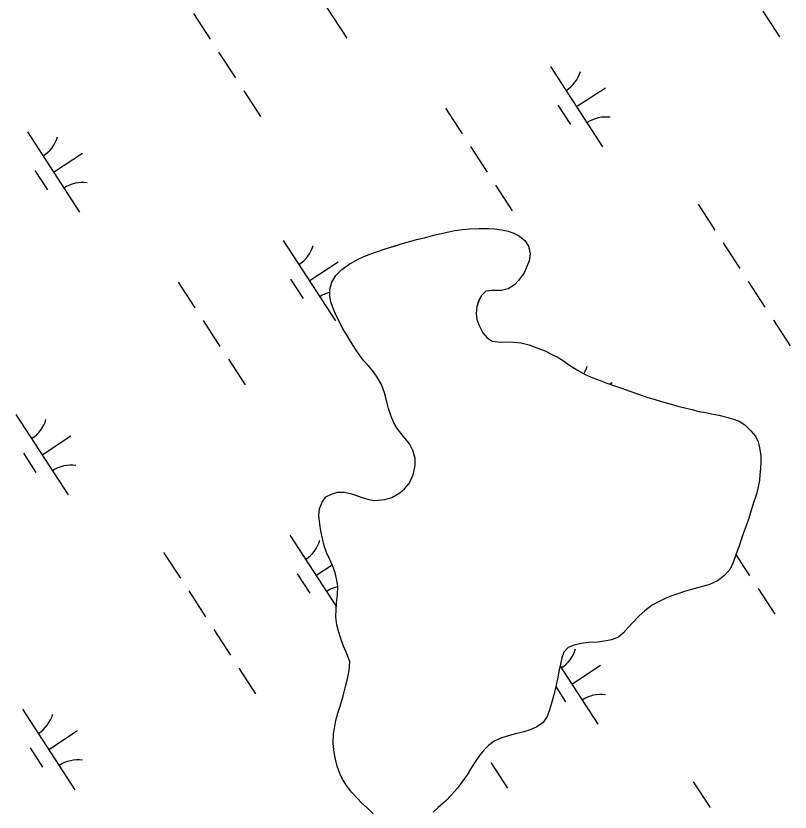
# Model space of a CAD drawing. Extents: x 3953924 to 3974542, y 193747 to 216192.
# Drawn here: x 3963988 to 3964391.9, y 208531.8 to 208946.9 of the extents above; entities that cross this region are included whole.
import ezdxf

# ---------------------------------------------------------------- set-up
doc = ezdxf.new("R2010")
doc.units = 0
doc.layers.add('V-TOPO-SHOR', color=7, linetype='Continuous')
doc.layers.add('V-WETL-SWMP', color=7, linetype='Continuous')

msp = doc.modelspace()

# ---------------------------------------------------------------- linework, layer by layer
at = {"layer": 'V-TOPO-SHOR'}
for points in [[(3964158.05, 208814.65), (3964161.76, 208817.34), (3964166.21, 208820.02), (3964169.18, 208821.36), (3964173.12, 208822.82), (3964177.2, 208824.28), (3964180.65, 208825.49), (3964185.46, 208826.95), (3964190.27, 208828.4), (3964193.97, 208829.49), (3964196.93, 208830.34), (3964201.13, 208831.3), (3964205.81, 208832.64), (3964209.88, 208833.48), (3964213.83, 208834.32), (3964217.04, 208835.04), (3964220.98, 208835.51), (3964224.68, 208835.86), (3964229.73, 208836.09), (3964234.53, 208836.18), (3964237.61, 208835.92), (3964241.3, 208835.41), (3964244.87, 208834.65), (3964247.82, 208833.65), (3964250.77, 208832.04), (3964253.47, 208829.81), (3964255.42, 208826.84), (3964256.27, 208822.9), (3964255.76, 208819.33), (3964254.63, 208816.37), (3964253.14, 208812.93), (3964250.28, 208809.01), (3964248.06, 208806.8), (3964244.84, 208804.72), (3964241.27, 208803.76), (3964236.34, 208803.78), (3964233.14, 208803.43), (3964230.91, 208801.1), (3964229.42, 208798.4), (3964228.41, 208795.32), (3964228.15, 208791.87), (3964228.38, 208788.79), (3964229.47, 208785.83), (3964231.67, 208781.63), (3964233.87, 208779.03), (3964236.45, 208777.42), (3964241.01, 208776.9), (3964244.09, 208777.01), (3964247.78, 208776.87), (3964251.48, 208776.48), (3964255.78, 208775.48), (3964259.71, 208773.98), (3964264.39, 208772.23), (3964267.58, 208770.49), (3964270.41, 208769.24), (3964273.72, 208767.13), (3964276.79, 208764.9), (3964280.96, 208762.17), (3964285.02, 208760.05), (3964288.95, 208758.31), (3964292.89, 208756.81), (3964296.33, 208755.44), (3964300.75, 208753.94), (3964303.95, 208752.94), (3964308.25, 208751.31), (3964312.81, 208749.69), (3964317.6, 208748.06), (3964321.54, 208746.93), (3964324.73, 208745.93), (3964328.67, 208744.8), (3964333.34, 208743.55), (3964337.65, 208742.42), (3964340.72, 208741.66), (3964344.17, 208740.66), (3964347.86, 208740.15), (3964350.94, 208739.52), (3964354.75, 208738.76), (3964358.69, 208737.76), (3964361.76, 208736.88), (3964365.33, 208735.63), (3964368.27, 208733.76), (3964371.46, 208730.55), (3964373.79, 208727.82), (3964375.25, 208724.86), (3964375.98, 208721.78), (3964376.57, 208717.71), (3964376.68, 208714.01), (3964376.41, 208710.93), (3964376.15, 208707.73), (3964375.89, 208704.66), (3964375.01, 208700.6), (3964374.37, 208697.64), (3964372.88, 208693.09), (3964371.75, 208689.77), (3964370.37, 208685.1), (3964369.12, 208681.53), (3964367.62, 208677.35), (3964366.62, 208674.4), (3964365.37, 208670.71), (3964363.62, 208666.04), (3964362.12, 208661.98)], [(3964174.36, 208531.01), (3964171.17, 208533.99), (3964168.35, 208536.71), (3964166.02, 208539.06), (3964163.08, 208542.15), (3964160.39, 208545.62), (3964158.31, 208548.96), (3964156.97, 208551.92), (3964155.64, 208555.74), (3964154.79, 208559.44), (3964153.95, 208562.9), (3964153.48, 208567.58), (3964153.75, 208572.63), (3964154.38, 208576.44), (3964154.89, 208579.52), (3964155.9, 208583.33), (3964157.02, 208586.53), (3964158.27, 208590.47), (3964159.15, 208593.91), (3964160.16, 208598.09), (3964160.92, 208601.29), (3964161.8, 208605.6), (3964162.19, 208610.4), (3964160.25, 208615.21), (3964158.91, 208618.42), (3964157.45, 208622.37), (3964156.24, 208626.2), (3964155.39, 208629.4), (3964154.92, 208633.6), (3964155.06, 208637.41), (3964155.33, 208640.86), (3964155.72, 208645.05), (3964155.87, 208649.48), (3964155.51, 208652.68), (3964154.54, 208656.51), (3964153.09, 208660.45), (3964151.75, 208663.54), (3964150.04, 208667.12), (3964148.83, 208670.7), (3964147.98, 208674.4), (3964147.14, 208678.47), (3964146.54, 208681.92), (3964146.07, 208686.23), (3964146.34, 208689.93), (3964147.71, 208693.49), (3964149.69, 208696.19), (3964152.66, 208697.66), (3964155.74, 208698.63), (3964159.32, 208698.61), (3964162.52, 208697.98), (3964166.2, 208696.73), (3964169.15, 208695.73), (3964172.1, 208694.85), (3964175.18, 208694.22), (3964180.48, 208694.8), (3964184.06, 208695.9), (3964188.26, 208698.34), (3964190.73, 208700.3), (3964193.09, 208703.24), (3964195.21, 208707.67), (3964196.21, 208712.59), (3964196.23, 208716.28), (3964195.15, 208720.35), (3964193.32, 208723.81), (3964190.26, 208727.65), (3964186.95, 208731.85), (3964185.12, 208734.82), (3964183.66, 208738.64), (3964182.45, 208742.34), (3964181.48, 208745.67), (3964180.27, 208750.36), (3964178.69, 208754.8), (3964176.49, 208758.63), (3964174.54, 208761.35), (3964171.96, 208764.44), (3964169.39, 208767.29), (3964167.44, 208769.89), (3964164.75, 208773.72), (3964162.06, 208778.17), (3964159.98, 208781.63), (3964158.39, 208784.22), (3964156.81, 208787.43), (3964154.98, 208791.14), (3964153.4, 208794.96), (3964152.3, 208797.8), (3964151.7, 208800.76), (3964151.72, 208804.33), (3964152.73, 208808.15), (3964154.96, 208811.58), (3964158.05, 208814.65)], [(3964362.12, 208661.98), (3964360.63, 208658.54), (3964357.65, 208655.11), (3964353.95, 208652.42), (3964349.5, 208650.35), (3964346.17, 208649.5), (3964341.61, 208648.17), (3964336.79, 208646.84), (3964332.85, 208645.5), (3964329.76, 208644.41), (3964326.31, 208642.95), (3964323.59, 208641.61), (3964320.01, 208639.66), (3964316.17, 208636.84), (3964313.08, 208634.15), (3964309.74, 208630.47), (3964307.63, 208628.26), (3964304.91, 208625.32), (3964302.31, 208623.12), (3964298.73, 208621.66), (3964295.15, 208620.94), (3964291.58, 208620.46), (3964286.9, 208620.24), (3964282.71, 208619.77), (3964279.25, 208618.92), (3964276.17, 208617.58), (3964273.81, 208615.26), (3964272.82, 208612.3), (3964272.18, 208608.98), (3964271.43, 208606.03), (3964270.54, 208601.23), (3964269.28, 208595.82), (3964268.52, 208592.25), (3964267.4, 208588.68), (3964266.4, 208585.11), (3964265.15, 208581.67), (3964263.04, 208578.6), (3964259.82, 208576.28), (3964256.37, 208574.69), (3964252.91, 208573.73), (3964248.6, 208572.64), (3964244.28, 208571.43), (3964241.07, 208570.34), (3964237.49, 208568.75), (3964234.52, 208566.55), (3964232.29, 208564.35), (3964229.82, 208561.28), (3964227.58, 208558.09), (3964225.72, 208555.02), (3964223.36, 208551.33), (3964220.63, 208547.41), (3964218.4, 208544.34), (3964215.3, 208540.91), (3964212.08, 208537.47), (3964208.37, 208534.29), (3964205.65, 208531.84)]]:
    msp.add_lwpolyline(points, dxfattribs=at)
at = {"layer": 'V-WETL-SWMP'}
for p, q in [((3964133.39, 208977.23), (3964160.67, 208935.32)), ((3964377.64, 208949.45), (3964386.37, 208936.04)), ((3964080.66, 208948.18), (3964089.39, 208934.77)), ((3964093.75, 208928.07), (3964102.48, 208914.66)), ((3964266.81, 208920.61), (3964294.09, 208878.71)), ((3964106.85, 208907.95), (3964115.58, 208894.54)), ((3964280.45, 208899.66), (3964295.53, 208909.48)), ((3964270.71, 208900.48), (3964277.26, 208890.42)), ((3964212.05, 208898.93), (3964220.78, 208885.52)), ((3963993.98, 208886.48), (3964021.26, 208844.58)), ((3964007.62, 208865.53), (3964022.71, 208875.35)), ((3964225.15, 208878.82), (3964233.88, 208865.41)), ((3963997.88, 208866.35), (3964004.43, 208856.29)), ((3964238.24, 208858.71), (3964246.97, 208845.3)), ((3964343.88, 208848.72), (3964352.61, 208835.31)), ((3964205.81, 208832.64), (3964209.88, 208833.48)), ((3964209.88, 208833.48), (3964213.83, 208834.32)), ((3964213.83, 208834.32), (3964217.04, 208835.04)), ((3964217.04, 208835.04), (3964220.98, 208835.51)), ((3964220.98, 208835.51), (3964224.68, 208835.86)), ((3964224.68, 208835.86), (3964229.73, 208836.09)), ((3964229.73, 208836.09), (3964234.53, 208836.18)), ((3964234.53, 208836.18), (3964237.61, 208835.92)), ((3964237.61, 208835.92), (3964241.3, 208835.41)), ((3964241.3, 208835.41), (3964244.87, 208834.65)), ((3964244.87, 208834.65), (3964247.82, 208833.65)), ((3964247.82, 208833.65), (3964250.77, 208832.04)), ((3964127.41, 208829.87), (3964154.68, 208787.96)), ((3964190.27, 208828.4), (3964193.97, 208829.49)), ((3964193.97, 208829.49), (3964196.93, 208830.34)), ((3964196.93, 208830.34), (3964201.13, 208831.3)), ((3964201.13, 208831.3), (3964205.81, 208832.64)), ((3964250.77, 208832.04), (3964253.47, 208829.81)), ((3964253.47, 208829.81), (3964255.43, 208826.84)), ((3964177.2, 208824.28), (3964180.65, 208825.49)), ((3964180.65, 208825.49), (3964190.27, 208828.4)), ((3964255.43, 208826.84), (3964256.27, 208822.9)), ((3964356.97, 208828.61), (3964365.7, 208815.2)), ((3964166.21, 208820.02), (3964169.17, 208821.36)), ((3964169.17, 208821.36), (3964173.12, 208822.82)), ((3964173.12, 208822.82), (3964177.2, 208824.28)), ((3964256.27, 208822.9), (3964255.76, 208819.32)), ((3964141.04, 208808.91), (3964156.13, 208818.73)), ((3964158.05, 208814.65), (3964161.76, 208817.34)), ((3964161.76, 208817.34), (3964166.21, 208820.02)), ((3964255.76, 208819.32), (3964254.63, 208816.38)), ((3964154.96, 208811.58), (3964158.05, 208814.65)), ((3964253.14, 208812.93), (3964250.28, 208809.01)), ((3964254.63, 208816.38), (3964253.14, 208812.93)), ((3964131.3, 208809.73), (3964137.85, 208799.68)), ((3964152.73, 208808.15), (3964154.96, 208811.58)), ((3964250.28, 208809.01), (3964248.06, 208806.8)), ((3964370.07, 208808.49), (3964378.79, 208795.08)), ((3964072.65, 208808.19), (3964081.38, 208794.78)), ((3964151.7, 208800.76), (3964151.72, 208804.33)), ((3964151.72, 208804.33), (3964152.73, 208808.15)), ((3964244.84, 208804.72), (3964241.27, 208803.76)), ((3964248.06, 208806.8), (3964244.84, 208804.72)), ((3964152.3, 208797.8), (3964151.7, 208800.76)), ((3964230.91, 208801.1), (3964229.41, 208798.4)), ((3964233.14, 208803.43), (3964230.91, 208801.1)), ((3964236.34, 208803.78), (3964233.14, 208803.43)), ((3964241.27, 208803.76), (3964236.34, 208803.78)), ((3964153.4, 208794.96), (3964152.3, 208797.8)), ((3964229.41, 208798.4), (3964228.41, 208795.32)), ((3964154.98, 208791.14), (3964153.4, 208794.96)), ((3964228.41, 208795.32), (3964228.15, 208791.87)), ((3964228.15, 208791.87), (3964228.38, 208788.79)), ((3964085.74, 208788.07), (3964094.47, 208774.67)), ((3964158.39, 208784.22), (3964154.98, 208791.14)), ((3964228.38, 208788.79), (3964229.47, 208785.83)), ((3964383.16, 208788.38), (3964391.89, 208774.97)), ((3964159.98, 208781.63), (3964158.39, 208784.22)), ((3964229.47, 208785.83), (3964231.67, 208781.63)), ((3964162.06, 208778.17), (3964159.98, 208781.63)), ((3964231.67, 208781.63), (3964233.87, 208779.03)), ((3964164.75, 208773.72), (3964162.06, 208778.17)), ((3964233.87, 208779.03), (3964236.45, 208777.42)), ((3964236.45, 208777.42), (3964241.01, 208776.9)), ((3964241.01, 208776.9), (3964244.09, 208777.01)), ((3964244.09, 208777.01), (3964247.78, 208776.87)), ((3964247.78, 208776.87), (3964251.48, 208776.48)), ((3964251.48, 208776.48), (3964255.78, 208775.48)), ((3964255.78, 208775.48), (3964259.71, 208773.98)), ((3964167.44, 208769.89), (3964164.75, 208773.72)), ((3964259.71, 208773.98), (3964264.39, 208772.23)), ((3964264.39, 208772.23), (3964267.58, 208770.49)), ((3964098.84, 208767.96), (3964107.56, 208754.55)), ((3964169.39, 208767.29), (3964167.44, 208769.89)), ((3964171.96, 208764.44), (3964169.39, 208767.29)), ((3964267.58, 208770.49), (3964270.41, 208769.24)), ((3964270.41, 208769.24), (3964273.72, 208767.13)), ((3964273.72, 208767.13), (3964276.79, 208764.9)), ((3964174.54, 208761.35), (3964171.96, 208764.44)), ((3964276.79, 208764.9), (3964280.96, 208762.17)), ((3964176.49, 208758.63), (3964174.54, 208761.35)), ((3964178.69, 208754.8), (3964176.49, 208758.63)), ((3964280.96, 208762.17), (3964285.02, 208760.05)), ((3964285.02, 208760.05), (3964288.95, 208758.31)), ((3964180.27, 208750.36), (3964178.69, 208754.8)), ((3964288.95, 208758.31), (3964292.89, 208756.81)), ((3964292.89, 208756.81), (3964296.33, 208755.44)), ((3964296.33, 208755.44), (3964300.75, 208753.94)), ((3964297.76, 208754.95), (3964299.02, 208755.77)), ((3964181.48, 208745.67), (3964180.27, 208750.36)), ((3964300.75, 208753.94), (3964303.95, 208752.94)), ((3964303.95, 208752.94), (3964308.25, 208751.31)), ((3964308.25, 208751.31), (3964312.8, 208749.69)), ((3964312.8, 208749.69), (3964317.6, 208748.06)), ((3964317.6, 208748.06), (3964321.54, 208746.93)), ((3964321.54, 208746.93), (3964324.73, 208745.93)), ((3964182.45, 208742.34), (3964181.48, 208745.67)), ((3964183.66, 208738.64), (3964182.45, 208742.34)), ((3964324.73, 208745.93), (3964328.67, 208744.8)), ((3964328.67, 208744.8), (3964333.34, 208743.55)), ((3964333.34, 208743.55), (3964337.65, 208742.42)), ((3964337.65, 208742.42), (3964340.72, 208741.66)), ((3963988, 208739.12), (3964015.28, 208697.22)), ((3964185.12, 208734.82), (3964183.66, 208738.64)), ((3964340.72, 208741.66), (3964344.17, 208740.66)), ((3964344.17, 208740.66), (3964347.86, 208740.15)), ((3964347.86, 208740.15), (3964350.94, 208739.52)), ((3964350.94, 208739.52), (3964354.75, 208738.76)), ((3964354.75, 208738.76), (3964358.69, 208737.76)), ((3964358.69, 208737.76), (3964361.76, 208736.88)), ((3964186.95, 208731.85), (3964185.12, 208734.82)), ((3964361.76, 208736.88), (3964365.33, 208735.63)), ((3964365.33, 208735.63), (3964368.28, 208733.77)), ((3964368.28, 208733.77), (3964371.46, 208730.55)), ((3964190.26, 208727.64), (3964186.95, 208731.85)), ((3964371.46, 208730.55), (3964373.79, 208727.82)), ((3964001.64, 208718.17), (3964016.73, 208727.99)), ((3964193.32, 208723.81), (3964190.26, 208727.64)), ((3964373.79, 208727.82), (3964375.25, 208724.86)), ((3964195.15, 208720.35), (3964193.32, 208723.81)), ((3964375.25, 208724.86), (3964375.98, 208721.78)), ((3964375.98, 208721.78), (3964376.57, 208717.71)), ((3963991.9, 208718.99), (3963998.45, 208708.93)), ((3964196.23, 208716.28), (3964195.15, 208720.35)), ((3964376.57, 208717.71), (3964376.68, 208714.01)), ((3964196.21, 208712.59), (3964196.23, 208716.28)), ((3964376.68, 208714.01), (3964376.41, 208710.94)), ((3964195.21, 208707.67), (3964196.21, 208712.59)), ((3964376.41, 208710.94), (3964376.15, 208707.74)), ((3964193.09, 208703.24), (3964195.21, 208707.67)), ((3964375.89, 208704.66), (3964375.01, 208700.6)), ((3964376.15, 208707.74), (3964375.89, 208704.66)), ((3964190.73, 208700.3), (3964193.09, 208703.24)), ((3964375.01, 208700.6), (3964374.38, 208697.64)), ((3964147.71, 208693.49), (3964149.7, 208696.19)), ((3964149.7, 208696.19), (3964152.66, 208697.66)), ((3964152.66, 208697.66), (3964155.74, 208698.63)), ((3964155.74, 208698.63), (3964159.31, 208698.61)), ((3964159.31, 208698.61), (3964162.51, 208697.98)), ((3964162.51, 208697.98), (3964169.15, 208695.73)), ((3964184.06, 208695.9), (3964188.26, 208698.34)), ((3964188.26, 208698.34), (3964190.73, 208700.3)), ((3964374.38, 208697.64), (3964372.87, 208693.09)), ((3964146.34, 208689.93), (3964147.71, 208693.49)), ((3964169.15, 208695.73), (3964172.11, 208694.85)), ((3964172.11, 208694.85), (3964175.18, 208694.22)), ((3964175.18, 208694.22), (3964180.48, 208694.81)), ((3964180.48, 208694.81), (3964184.06, 208695.9)), ((3964372.87, 208693.09), (3964371.75, 208689.77)), ((3964146.07, 208686.23), (3964146.34, 208689.93)), ((3964371.75, 208689.77), (3964370.37, 208685.1)), ((3964146.54, 208681.92), (3964146.07, 208686.23)), ((3964370.37, 208685.1), (3964369.12, 208681.53)), ((3964147.14, 208678.47), (3964146.54, 208681.92)), ((3964369.12, 208681.53), (3964367.62, 208677.35)), ((3964130.89, 208676.16), (3964155.17, 208638.86)), ((3964147.98, 208674.4), (3964147.14, 208678.47)), ((3964367.62, 208677.35), (3964365.37, 208670.71)), ((3964148.83, 208670.7), (3964147.98, 208674.4)), ((3964065.07, 208667.23), (3964073.8, 208653.82)), ((3964150.04, 208667.12), (3964148.83, 208670.7)), ((3964365.37, 208670.71), (3964363.62, 208666.04)), ((3964151.75, 208663.54), (3964150.04, 208667.12)), ((3964153.09, 208660.46), (3964151.75, 208663.54)), ((3964363.62, 208666.04), (3964362.12, 208661.98)), ((3964363.63, 208666.07), (3964370.78, 208655.09)), ((3964144.53, 208655.21), (3964152.98, 208660.71)), ((3964154.54, 208656.51), (3964153.09, 208660.46)), ((3964362.12, 208661.98), (3964360.63, 208658.54)), ((3964134.79, 208656.03), (3964141.34, 208645.97)), ((3964155.51, 208652.68), (3964154.54, 208656.51)), ((3964357.65, 208655.11), (3964353.95, 208652.42)), ((3964360.63, 208658.54), (3964357.65, 208655.11)), ((3964155.86, 208649.48), (3964155.51, 208652.68)), ((3964353.95, 208652.42), (3964349.5, 208650.35)), ((3964078.16, 208647.12), (3964086.89, 208633.71)), ((3964155.72, 208645.05), (3964155.86, 208649.48)), ((3964336.8, 208646.84), (3964332.85, 208645.5)), ((3964341.61, 208648.17), (3964336.8, 208646.84)), ((3964346.17, 208649.5), (3964341.61, 208648.17)), ((3964349.5, 208650.35), (3964346.17, 208649.5)), ((3964375.15, 208648.39), (3964383.88, 208634.98)), ((3964155.33, 208640.86), (3964155.72, 208645.05)), ((3964326.31, 208642.95), (3964323.59, 208641.61)), ((3964329.76, 208644.41), (3964326.31, 208642.95)), ((3964332.85, 208645.5), (3964329.76, 208644.41)), ((3964155.06, 208637.41), (3964155.33, 208640.86)), ((3964320.01, 208639.66), (3964316.18, 208636.84)), ((3964323.59, 208641.61), (3964320.01, 208639.66)), ((3964154.92, 208633.59), (3964155.06, 208637.41)), ((3964313.08, 208634.15), (3964309.74, 208630.47)), ((3964316.18, 208636.84), (3964313.08, 208634.15)), ((3964155.39, 208629.4), (3964154.92, 208633.59)), ((3964309.74, 208630.47), (3964307.63, 208628.26)), ((3964091.26, 208627), (3964099.99, 208613.59)), ((3964156.24, 208626.2), (3964155.39, 208629.4)), ((3964157.45, 208622.37), (3964156.24, 208626.2)), ((3964307.63, 208628.26), (3964304.91, 208625.32)), ((3964158.91, 208618.42), (3964157.45, 208622.37)), ((3964298.73, 208621.66), (3964295.15, 208620.94)), ((3964302.31, 208623.12), (3964298.73, 208621.66)), ((3964304.91, 208625.32), (3964302.31, 208623.12)), ((3964160.25, 208615.21), (3964158.91, 208618.42)), ((3964276.17, 208617.58), (3964273.82, 208615.26)), ((3964279.25, 208618.92), (3964276.17, 208617.58)), ((3964282.71, 208619.77), (3964279.25, 208618.92)), ((3964286.9, 208620.24), (3964282.71, 208619.77)), ((3964291.58, 208620.46), (3964286.9, 208620.24)), ((3964295.15, 208620.94), (3964291.58, 208620.46)), ((3964162.19, 208610.4), (3964160.25, 208615.21)), ((3964273.82, 208615.26), (3964272.82, 208612.3)), ((3964161.8, 208605.6), (3964162.19, 208610.4)), ((3964272.82, 208612.3), (3964272.18, 208608.98)), ((3964104.35, 208606.89), (3964113.08, 208593.48)), ((3964160.92, 208601.29), (3964161.8, 208605.6)), ((3964271.43, 208606.03), (3964270.54, 208601.23)), ((3964272.18, 208608.98), (3964271.43, 208606.03)), ((3964271.9, 208607.88), (3964291.59, 208577.64)), ((3964277.95, 208598.59), (3964293.04, 208608.41)), ((3964160.16, 208598.09), (3964160.92, 208601.29)), ((3964270.54, 208601.23), (3964269.28, 208595.82)), ((3964159.15, 208593.91), (3964160.16, 208598.09)), ((3964269.62, 208597.25), (3964274.76, 208589.36)), ((3964158.27, 208590.46), (3964159.15, 208593.91)), ((3964269.28, 208595.82), (3964268.53, 208592.25)), ((3964157.02, 208586.53), (3964158.27, 208590.46)), ((3964267.4, 208588.68), (3964266.4, 208585.11)), ((3964268.53, 208592.25), (3964267.4, 208588.68)), ((3963991.49, 208585.42), (3964018.76, 208543.51)), ((3964155.9, 208583.33), (3964157.02, 208586.53)), ((3964266.4, 208585.11), (3964265.15, 208581.67)), ((3964154.89, 208579.52), (3964155.9, 208583.33)), ((3964265.15, 208581.67), (3964263.04, 208578.6)), ((3964153.75, 208572.63), (3964154.39, 208576.44)), ((3964154.39, 208576.44), (3964154.89, 208579.52)), ((3964259.82, 208576.28), (3964256.37, 208574.7)), ((3964263.04, 208578.6), (3964259.82, 208576.28)), ((3964005.13, 208564.47), (3964020.21, 208574.29)), ((3964153.48, 208567.58), (3964153.75, 208572.63)), ((3964248.6, 208572.64), (3964244.28, 208571.43)), ((3964252.91, 208573.73), (3964248.6, 208572.64)), ((3964256.37, 208574.7), (3964252.91, 208573.73)), ((3964153.95, 208562.9), (3964153.48, 208567.58)), ((3964237.49, 208568.75), (3964234.52, 208566.55)), ((3964241.07, 208570.34), (3964237.49, 208568.75)), ((3964244.28, 208571.43), (3964241.07, 208570.34)), ((3963995.39, 208565.29), (3964001.93, 208555.23)), ((3964232.29, 208564.35), (3964229.81, 208561.28)), ((3964234.52, 208566.55), (3964232.29, 208564.35)), ((3964154.79, 208559.44), (3964153.95, 208562.9)), ((3964155.64, 208555.74), (3964154.79, 208559.44)), ((3964229.81, 208561.28), (3964227.58, 208558.09)), ((3964156.97, 208551.92), (3964155.64, 208555.74)), ((3964227.58, 208558.09), (3964225.72, 208555.02)), ((3964235.74, 208557.64), (3964244.47, 208544.23)), ((3964158.31, 208548.96), (3964156.97, 208551.92)), ((3964223.36, 208551.33), (3964220.63, 208547.41)), ((3964225.72, 208555.02), (3964223.36, 208551.33)), ((3964160.39, 208545.62), (3964158.31, 208548.96)), ((3964220.63, 208547.41), (3964218.4, 208544.34)), ((3964341.38, 208547.65), (3964350.11, 208534.25)), ((3964163.08, 208542.16), (3964160.39, 208545.62)), ((3964218.4, 208544.34), (3964215.3, 208540.91)), ((3964166.02, 208539.06), (3964163.08, 208542.16)), ((3964168.35, 208536.71), (3964166.02, 208539.06)), ((3964215.3, 208540.91), (3964212.08, 208537.47)), ((3964171.17, 208533.99), (3964168.35, 208536.71)), ((3964208.37, 208534.29), (3964205.65, 208531.84)), ((3964212.08, 208537.47), (3964208.37, 208534.29)), ((3964174.36, 208531.01), (3964171.17, 208533.99))]:
    msp.add_line(p, q, dxfattribs=at)
for centre, start, end in [((3964265.58, 208922.94), 302.2901, 343.8338), ((3964295.72, 208876.64), 82.2901, 123.8337), ((3963992.75, 208888.81), 302.2901, 343.8338), ((3964022.89, 208842.51), 82.2901, 123.8337), ((3964126.17, 208832.19), 302.2901, 343.8338), ((3964156.31, 208785.89), 105.1272, 123.8337), ((3964269.06, 208769.23), 329.9774, 343.8338), ((3963986.77, 208741.45), 302.2901, 343.8338), ((3964016.91, 208695.15), 82.2901, 123.8337), ((3964129.66, 208678.49), 302.2901, 343.8338), ((3964159.8, 208632.19), 102.9095, 123.8337), ((3964263.08, 208621.87), 302.2901, 343.8338), ((3964293.22, 208575.57), 82.2901, 123.8337), ((3963990.26, 208587.74), 302.2901, 343.8338), ((3964020.39, 208541.45), 82.2901, 123.8337)]:
    msp.add_arc(centre, 17.62, start, end, dxfattribs=at)

doc.saveas('drawing.dxf')
